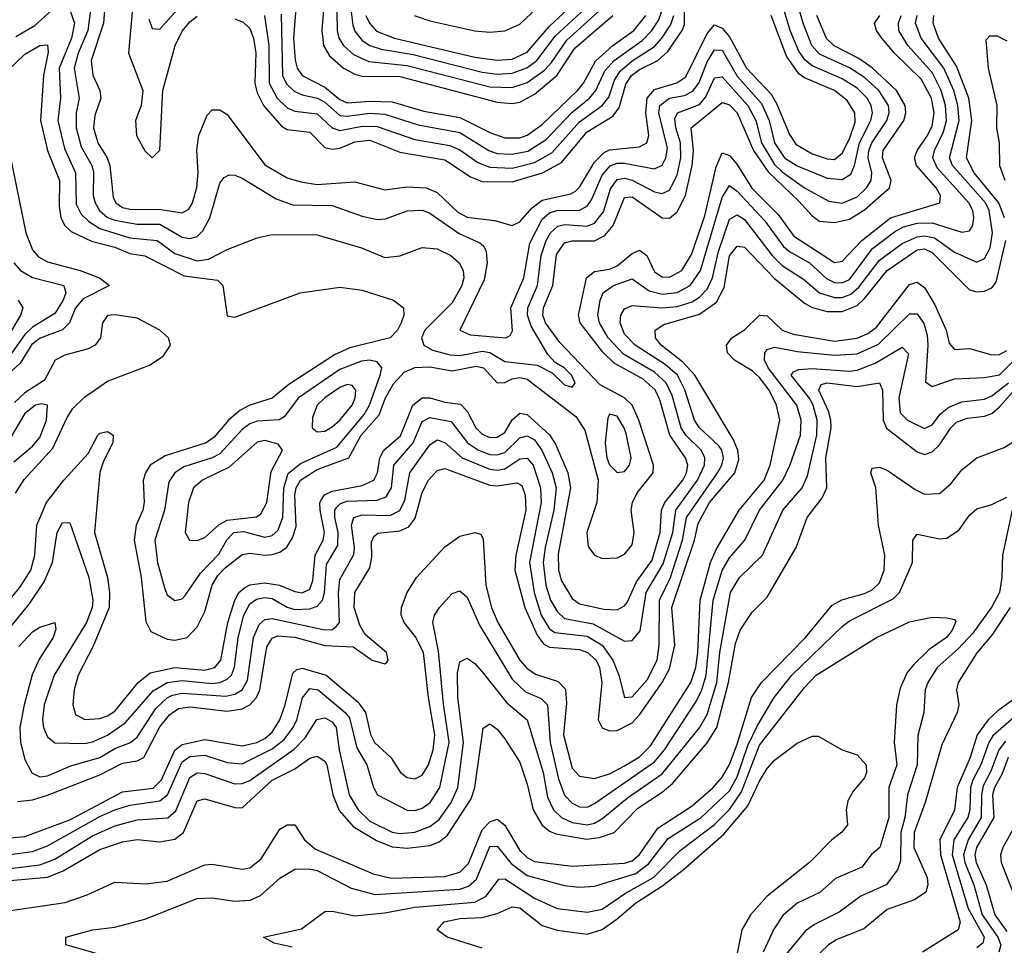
# Model space of a CAD drawing. Header units: inches. Extents: x 501365 to 657855, y 482276 to 547543.
# Tile 711 of 957: x 597236 to 599863, y 523749 to 526219. Entities that reach past the tile are written whole.
import ezdxf

# ---------------------------------------------------------------- set-up
doc = ezdxf.new("R2010")
doc.units = ezdxf.units.IN
doc.header["$MEASUREMENT"] = 0
doc.layers.add('A5592', color=7, linetype='Continuous')

msp = doc.modelspace()

# ---------------------------------------------------------------- linework, layer by layer
at = {"layer": 'A5592', "color": 5}
for points, elevation in [([(597425.4, 526245.4), (597418.3, 526190), (597392.5, 526130), (597381.2, 526090), (597394.5, 526010), (597387.1, 525970), (597387.2, 525930), (597399.8, 525879.8), (597428.7, 525830), (597433.5, 525813.5), (597432.1, 525750), (597437.3, 525730), (597449.2, 525710), (597470, 525691.3), (597490, 525683.8), (597550, 525673.6), (597610, 525673.7), (597670, 525639), (597690, 525635), (597710, 525640.7), (597724.5, 525655.5), (597743.2, 525690), (597770, 525782.6), (597782, 525798), (597794.9, 525805.1), (597810, 525804.3), (597830, 525796.1), (597920.6, 525740.6), (597964.6, 525724.6), (598070, 525723.5), (598150, 525695), (598190, 525685.8), (598212.4, 525687.6), (598270, 525708.7), (598310, 525710.5), (598330, 525702.2), (598408.6, 525648.6), (598463.7, 525623.7), (598474.3, 525614.3), (598480.4, 525600.4), (598483.7, 525570), (598475.3, 525524.7), (598410.2, 525390), (598437.7, 525377.7), (598532.8, 525370), (598544.3, 525375.7), (598551, 525389), (598546.8, 525450), (598580.7, 525530), (598597.1, 525622.9), (598630, 525687), (598650, 525703.9), (598669.1, 525710), (598729.3, 525710.7), (598750, 525721.3), (598762, 525738), (598790, 525804), (598811, 525829), (598830, 525835.7), (598850, 525835.9), (598930, 525821.4), (598950, 525831.1), (598959.8, 525850), (598964.2, 525875.8), (598941.2, 525970), (598944.3, 525990), (598970, 526009.2), (599010, 526016.6), (599031.8, 526028.2), (599048.8, 526051.1), (599070, 526106.6), (599090, 526138.9), (599110, 526137.5), (599150, 526068), (599215.5, 525995.5), (599235.2, 525950), (599249.9, 525890), (599276.9, 525850), (599310, 525828.8), (599390, 525795.9), (599430, 525792.1), (599453.1, 525806.9), (599462.9, 525830), (599476.8, 525890), (599506.9, 525950), (599511, 525970), (599508, 525990), (599496.7, 526010), (599470, 526035.9), (599430, 526061.5), (599350, 526096.1), (599331.2, 526111.2), (599314.6, 526134.6), (599291.7, 526190), (599250, 526330.8)], 2660), ([(597581.1, 526221.1), (597590, 526195.6), (597610, 526193.5), (597710, 526305.8)], 2740), ([(598111.9, 526311.9), (598124.6, 526204.6), (598130, 526188.3), (598150, 526163.6), (598170.4, 526150.4), (598200.4, 526140.4), (598286.1, 526126.1), (598470, 526079.4), (598510, 526074), (598550, 526076.6), (598589.2, 526090.8), (598615.7, 526110), (598665.1, 526174.9), (598745.8, 526250)], 2860), ([(598288.1, 526230), (598330, 526215.8), (598450, 526189.5), (598490, 526185.9), (598530, 526189), (598570, 526207.1), (598663.6, 526296.4)], 2920), ([(597370, 526245.2), (597382.4, 526210), (597374.3, 526170), (597341.7, 526090), (597344.8, 526010), (597337.5, 525950), (597355.6, 525875.6), (597385.3, 525810), (597387, 525727), (597399.9, 525699.9), (597420.2, 525680.2), (597450, 525661.9), (597530, 525637.2), (597602.5, 525630), (597650, 525594.7), (597710, 525575.7), (597739.8, 525580.2), (597790, 525606), (597870, 525636.8), (597910, 525645.6), (598030, 525645.1), (598147.6, 525610), (598210, 525584.1), (598250, 525588.4), (598310, 525610.6), (598350, 525607.4), (598386.7, 525590), (598408.2, 525570), (598418.9, 525550), (598420.8, 525530), (598415.4, 525510), (598390, 525463.1), (598317.3, 525390), (598308.2, 525370), (598314.1, 525350), (598337.4, 525337.4), (598384.5, 525324.5), (598410, 525323.2), (598470, 525334.6), (598490.5, 525330.5), (598530, 525306.7), (598616.7, 525296.7), (598656.3, 525276.3), (598690, 525244.6), (598710, 525237.8), (598717.8, 525250), (598708.3, 525270), (598688.8, 525290), (598664.5, 525304.5), (598645.4, 525325.4), (598601.1, 525401.1), (598590.6, 525430), (598591.4, 525450), (598617.2, 525510), (598627.5, 525590), (598641.1, 525630), (598652.6, 525650), (598672.1, 525667.9), (598690, 525672.2), (598750, 525667.9), (598770, 525676.2), (598793.8, 525706.3), (598812, 525768), (598830, 525792.1), (598850, 525795.8), (598870, 525790.8), (598930, 525759.8), (598950, 525755.1), (598970, 525764.2), (598990, 525803.9), (598999.8, 525850), (598998.7, 525890), (598986.8, 525930), (598984.2, 525955.7), (598991, 525970), (599050, 525993), (599067, 526013), (599090, 526063.4), (599110, 526066.8), (599178.3, 525990), (599199.9, 525950), (599215.4, 525890), (599250, 525832.7), (599270, 525813.2), (599330, 525770.1), (599395, 525734.9), (599430, 525729.5), (599470, 525745.9), (599495.3, 525770), (599507.8, 525790), (599509.7, 525810), (599500.1, 525850), (599501.9, 525870), (599509.3, 525890), (599549.1, 525950), (599555.5, 525970), (599553.8, 525990), (599527.8, 526030), (599490, 526064.4), (599450, 526090.7), (599370, 526126.8), (599349.7, 526149.7), (599326.8, 526206.8), (599303.4, 526290)], 2640), ([(597465.8, 526290), (597460, 526210), (597427.1, 526110), (597430.9, 526070.9), (597450.1, 526030), (597452.5, 526010), (597436.4, 525963.6), (597432.9, 525930), (597444.2, 525890), (597469.1, 525850), (597476.2, 525830), (597485.6, 525745.6), (597492.3, 525730), (597510, 525717.8), (597530, 525713.7), (597612.3, 525712.3), (597670, 525703.6), (597687.1, 525712.9), (597697.5, 525730), (597709.1, 525770.9), (597711.9, 525810), (597708.4, 525871.6), (597714.5, 525910), (597736.1, 525963.9), (597750, 525978), (597770, 525978.6), (597790, 525966), (597890, 525831.8), (597950, 525797.1), (597985.9, 525785.9), (598030, 525779.5), (598130, 525786.7), (598210, 525765.2), (598270, 525772.8), (598320.2, 525770), (598350, 525757.7), (598405.4, 525705.4), (598430, 525691.7), (598503.1, 525683.1), (598550, 525670.1), (598570, 525679.6), (598603.3, 525716.7), (598630, 525736.9), (598706.1, 525753.9), (598718.7, 525761.3), (598730, 525771.6), (598770, 525838.7), (598795.4, 525864.6), (598810, 525871.8), (598890, 525879.6), (598909.3, 525890), (598915, 525910), (598906.2, 525970), (598910.2, 526010), (598930, 526032.7), (598989.2, 526050.8), (599013.2, 526066.8), (599070, 526181.8), (599090, 526205.1), (599110, 526196.4), (599130, 526173.4), (599174.8, 526090), (599240.5, 526020.5), (599255.5, 525995.5), (599290, 525912.2), (599306.8, 525886.9), (599350, 525861.2), (599390, 525847.3), (599410, 525845.9), (599430, 525862.5), (599450, 525900.9), (599465.2, 525945.2), (599463.9, 525970), (599443.7, 526003.7), (599410.3, 526030), (599330, 526063.7), (599314.3, 526074.3), (599281.8, 526121.8), (599241.1, 526230)], 2680), ([(597810, 526221), (597832.1, 526212.1), (597850, 526195.7), (597859.8, 526170), (597866.2, 526130), (597863.3, 526050), (597870, 526023.6), (597886.2, 525990), (597934.6, 525934.6), (597950, 525926), (598010, 525918.9), (598050, 525878.3), (598070, 525873.2), (598090, 525876.3), (598130, 525892.8), (598170, 525897.9), (598250, 525865.1), (598370, 525845.2), (598439.2, 525799.2), (598470, 525787.2), (598550, 525786.4), (598630.8, 525810), (598681.7, 525838.3), (598750, 525920), (598818.5, 525961.5), (598835.8, 525984.2), (598853, 526046.9), (598868.3, 526070), (598890, 526085.8), (598938.5, 526110), (598965.5, 526134.5), (599003.8, 526190), (599010, 526206), (599009.8, 526270.2)], 2720), ([(598048.2, 526270), (598042.1, 526190), (598046.3, 526150), (598062.8, 526122.8), (598100.1, 526090), (598130, 526073.3), (598148.6, 526068.6), (598250, 526067.5), (598510, 525998.9), (598550, 525995.5), (598570, 525998.5), (598610, 526020.2), (598669.2, 526070), (598716.9, 526143.1), (598818.7, 526230)], 2820), ([(598081.1, 526290), (598083.5, 526190), (598087.7, 526170), (598100.2, 526150), (598126.4, 526126.4), (598167.5, 526107.5), (598270, 526096.6), (598490, 526040), (598550, 526037.8), (598590, 526051.3), (598635.9, 526084.1), (598655.3, 526104.7), (598695.4, 526164.6), (598790.3, 526249.7)], 2840), ([(598159.9, 526230), (598169.3, 526209.3), (598188.4, 526188.4), (598235.8, 526170), (598450, 526118.7), (598510, 526110.6), (598550, 526113.9), (598590, 526132.3), (598650, 526201.6), (598723, 526270)], 2880), ([(597226.1, 526173.9), (597276.4, 526203.6), (597330, 526251.8)], 2640), ([(597537.3, 526250), (597526.6, 526130), (597564.7, 526030), (597560.5, 525990), (597545.4, 525950), (597547.9, 525910), (597570, 525869.3), (597590, 525850.2), (597610, 525870.5), (597618.3, 526030), (597650.5, 526150), (597670, 526188.1), (597690, 526212.9), (597710, 526228.7)], 2720), ([(597933.9, 526233.9), (597937.6, 526070), (597947.7, 526047.7), (597968.1, 526028.1), (597990, 526018.4), (598030.5, 526010), (598050, 525998.8), (598090, 525963.5), (598110, 525961.5), (598170, 525969.2), (598210, 525966.7), (598298.8, 525938.8), (598410, 525917.6), (598487.4, 525870), (598510, 525861.9), (598550, 525859.9), (598591.5, 525868.5), (598640.7, 525899.3), (598708.9, 525971.1), (598756, 526010), (598772.9, 526030), (598797.1, 526082.9), (598821.8, 526110), (598896.4, 526163.6), (598923, 526190), (598941.6, 526218.4), (598950, 526245.2)], 2760), ([(597973.1, 526250), (597967, 526170), (597971, 526111), (597976.8, 526090), (597990, 526070), (598050, 526039.2), (598090, 526005.7), (598110, 525996.8), (598170, 526001.6), (598230, 525999.9), (598314.6, 525974.6), (598410, 525957.8), (598490, 525918), (598530, 525903.7), (598570, 525904.1), (598590, 525910.5), (598630, 525939.1), (598724.6, 526030), (598740.7, 526050), (598772, 526108), (598818.9, 526150), (598874.4, 526190), (598907, 526230)], 2780), ([(597150, 524601.3), (597236.8, 524703.2), (597266, 524750), (597276.5, 524790), (597281.8, 524870), (597307.3, 524930), (597354.2, 524990), (597419, 525061), (597444.4, 525110), (597450, 525115.6), (597470, 525120.1), (597485.4, 525110), (597484.8, 525090), (597459.5, 525040.5), (597449.7, 525010.3), (597435.8, 524850), (597470, 524730), (597475.8, 524690), (597475, 524650), (597432.6, 524547.4), (597392.4, 524470), (597381.4, 524430), (597378.2, 524390), (597384.9, 524364.9), (597410, 524351.7), (597450, 524353.9), (597470, 524361.4), (597490, 524373.8), (597551.9, 524450), (597584.1, 524475.9), (597650, 524490.2), (597730, 524482.5), (597756.8, 524490), (597772.5, 524510), (597791.4, 524610), (597809.8, 524670.2), (597821.1, 524690), (597836.4, 524703.6), (597850, 524710.4), (597890, 524716.1), (597929.7, 524709.7), (597970, 524692.7), (597990, 524689.1), (598010, 524699.5), (598017.8, 524722.2), (598024.5, 524790), (598045.6, 524830), (598049.2, 524850), (598038, 524910), (598037.3, 524930), (598041.4, 524938.6), (598049.3, 524950.7), (598070, 524960.8), (598150, 524975.9), (598180.5, 524990), (598190.7, 525009.3), (598197.1, 525050), (598207.5, 525070), (598251.7, 525108.3), (598285.2, 525190), (598310, 525209.8), (598330, 525209.6), (598370, 525197.9), (598412.5, 525192.5), (598430, 525174), (598453.4, 525130), (598470, 525113.2), (598490, 525104), (598510, 525104.5), (598530, 525117), (598550, 525150.8), (598570, 525168.5), (598590, 525165.6), (598650, 525110.6), (598665.8, 525085.8), (598698.7, 525010), (598705.8, 524970), (598672.7, 524792.7), (598673.8, 524750), (598681.3, 524721.3), (598710, 524674.5), (598730, 524659.9), (598794.4, 524645.6), (598830, 524644.4), (598850, 524655), (598856.4, 524663.6), (598881.5, 524718.5), (598923.2, 524776.9), (598945.1, 524850), (598948.2, 524910), (598957, 524930), (599005.7, 524990), (599015.4, 525010), (599018.3, 525030), (599012.1, 525050), (598970.6, 525110), (598944.2, 525204.2), (598931.4, 525231.4), (598899.7, 525259.7), (598822, 525302), (598792, 525332), (598731, 525410), (598727.3, 525430), (598748.7, 525530), (598770, 525546.6), (598810, 525553.1), (598830, 525562.1), (598870, 525594.8), (598890, 525604.2), (598909.3, 525589.3), (598930, 525545.8), (598950, 525532.6), (598970, 525531.6), (599002.3, 525550), (599028, 525592), (599064.3, 525695.7), (599094.1, 525825.9), (599110, 525863.3), (599130, 525856.6), (599150, 525832.8), (599189.1, 525769.1), (599259.6, 525699.5), (599301.5, 525641.5), (599410, 525571.3), (599430, 525574.5), (599482.5, 525630), (599559.6, 525690), (599690.5, 525730), (599692.6, 525750), (599681.2, 525770), (599628.9, 525830), (599623.3, 525850), (599630.4, 525870), (599658, 525910), (599670, 525936.1), (599675.5, 525970), (599668.4, 526010), (599640.7, 526060.7), (599569.7, 526130), (599535.9, 526170), (599521.8, 526190), (599517, 526210), (599531, 526230)], 2580), ([(597179.3, 526060.7), (597250, 526127.4), (597290, 526150.4), (597310, 526152.3), (597312.3, 526132.3), (597299.3, 526070), (597292.1, 525950), (597310.5, 525870), (597342.4, 525790), (597341.6, 525721.6), (597346.1, 525690), (597356.3, 525670), (597373.6, 525653.6), (597427.9, 525627.9), (597490, 525612.2), (597530, 525595.2), (597570, 525588.7), (597675.1, 525535.1), (597763.8, 525523.8), (597778, 525510), (597790, 525428.9), (597810, 525424.9), (597984, 525490), (598090, 525504.7), (598150, 525497.1), (598233.4, 525470), (598260.3, 525450), (598261.2, 525430), (598254.2, 525410), (598243.7, 525390), (598224.2, 525370), (598116.7, 525343.3), (598075.9, 525324.1), (597954.2, 525245.8), (597910, 525209.3), (597850, 525190), (597823.6, 525176.4), (597793.1, 525150), (597754.9, 525105.1), (597734, 525090), (597624.6, 525055.4), (597584.5, 525030), (597571.5, 525010), (597565.5, 524990), (597568.6, 524930), (597564.5, 524910), (597546.7, 524870), (597541.4, 524830), (597560.3, 524730), (597572.7, 524612.7), (597585.8, 524585.8), (597630, 524565.3), (597650, 524563), (597682.7, 524570), (597710, 524598.2), (597730, 524639.8), (597749.5, 524710), (597764.7, 524735.3), (597784.2, 524755.8), (597830, 524791.5), (597850, 524795.6), (597890, 524790), (597910, 524791.8), (597930, 524798.1), (597949, 524811), (597963.7, 524836.3), (597973.4, 524866.6), (597970.4, 524950), (597973.8, 524970), (597985, 524990), (598030, 525018.2), (598114.4, 525050), (598147, 525110), (598195.5, 525164.5), (598212.1, 525210), (598233.2, 525246.8), (598261.7, 525278.3), (598290, 525290.6), (598330, 525292.3), (598390, 525281.7), (598454.1, 525294.1), (598473.4, 525290), (598510, 525249.7), (598530, 525250.3), (598550, 525260.8), (598570, 525263.6), (598590, 525259.5), (598719.6, 525159.6), (598743.7, 525123.6), (598779.6, 524990), (598775.5, 524930), (598749.2, 524850), (598752.8, 524812.8), (598769.9, 524789.9), (598790, 524780.9), (598830, 524782.6), (598850, 524792.1), (598870, 524817.6), (598875.1, 524850), (598867.8, 524910), (598871.1, 524930), (598883.6, 524956.4), (598925.9, 525010), (598926.7, 525030), (598887.7, 525150), (598870.1, 525190.1), (598849.6, 525210), (598784.8, 525244.8), (598677.4, 525357.3), (598638.9, 525410), (598631.7, 525430), (598633.2, 525450), (598658.3, 525510), (598668, 525592), (598690, 525623.7), (598710, 525628.4), (598770, 525628.8), (598797, 525643), (598819.4, 525670), (598850, 525744.1), (598870, 525745.9), (598950, 525690.1), (598970, 525689.7), (598990, 525706.1), (599012.4, 525750), (599030.2, 525830.2), (599033.9, 525870), (599027.9, 525930), (599110, 525998.2), (599130, 525992.2), (599150.4, 525970), (599193.7, 525870), (599232.6, 525812.6), (599314.8, 525734.8), (599350, 525695.1), (599370, 525681.7), (599410, 525678), (599450, 525686.9), (599490, 525711.6), (599556.7, 525770), (599561.5, 525790), (599538, 525850), (599540, 525870), (599594.7, 525950), (599600, 525970), (599598.2, 525990), (599575, 526030), (599510, 526090.6), (599475.2, 526115.2), (599409.4, 526149.4), (599388.8, 526168.8), (599363.1, 526230)], 2620), ([(597198, 524582), (597261.1, 524658.9), (597301.7, 524718.3), (597323.4, 524770), (597336, 524850), (597350, 524877.4), (597370, 524875.8), (597420.7, 524730), (597431.1, 524670), (597429.2, 524650), (597414.6, 524610), (597328.2, 524470), (597301.7, 524390), (597297, 524350), (597299.9, 524330), (597310, 524304.8), (597330, 524288.8), (597410, 524287.5), (597430, 524291.6), (597470.4, 524309.6), (597517.9, 524342.1), (597592.3, 524427.7), (597630, 524450), (597670, 524455.3), (597750, 524447.2), (597770.4, 524449.6), (597790, 524458.8), (597800.9, 524470), (597809.1, 524490.9), (597819.4, 524570), (597834.2, 524630), (597850, 524659.9), (597867.5, 524672.6), (597890, 524676.6), (597910, 524673.8), (597950, 524651.3), (597970, 524645.2), (598010, 524646.5), (598030, 524653.8), (598043.9, 524670), (598049.6, 524690), (598054.7, 524765.3), (598084.6, 524815.4), (598085.4, 524850), (598077.1, 524890), (598077.1, 524910), (598081.8, 524918.1), (598091.8, 524928.2), (598110, 524933.9), (598190, 524936.6), (598214.1, 524945.9), (598228.2, 524970), (598234.6, 525030), (598285.9, 525090), (598310, 525146.5), (598330, 525157.7), (598386.8, 525146.8), (598430.4, 525090), (598460.1, 525070), (598490, 525058.9), (598510, 525057.8), (598530, 525064), (598570, 525102.9), (598590, 525108.2), (598610, 525097.7), (598628.8, 525070), (598656.6, 525010), (598667.2, 524970), (598661.4, 524910), (598637.7, 524810), (598633.1, 524770), (598640.1, 524710), (598652.3, 524670), (598670, 524639.7), (598690, 524621.1), (598766.2, 524606.2), (598850, 524560.3), (598870, 524562.1), (598891.7, 524588.3), (598907.2, 524690), (598952.9, 524767.1), (598978.2, 524850), (598986.3, 524910), (599044, 524990), (599063, 525030), (599064.3, 525050), (599054.6, 525070), (599013.4, 525110), (599001.1, 525130), (598976.4, 525216.4), (598960.9, 525250), (598930, 525278.6), (598846.6, 525326.6), (598806.2, 525370), (598783.4, 525410), (598778.7, 525430), (598784.6, 525470), (598793, 525490), (598820.2, 525510), (598870, 525527.1), (598915.4, 525495.4), (598950, 525486.3), (598990, 525491.1), (599024.7, 525510), (599052.5, 525550), (599110, 525744.2), (599130, 525776.4), (599150, 525761.7), (599223.4, 525683.4), (599273.8, 525613.8), (599290, 525599.9), (599343, 525570), (599388.6, 525528.6), (599410, 525517.5), (599430, 525516.6), (599450, 525525.9), (599511.7, 525608.3), (599570, 525652.7), (599594.2, 525665.8), (599630, 525675.7), (599670, 525676.7), (599750, 525652), (599770, 525655.6), (599778.7, 525670), (599781.9, 525690), (599778.6, 525710), (599768.1, 525730), (599683.8, 525823.8), (599671.8, 525850), (599676.3, 525870), (599700.6, 525919.4), (599708.6, 525950), (599706.4, 525990), (599694.3, 526030), (599670, 526078.3), (599605.6, 526150), (599581.5, 526190), (599580.2, 526210), (599587.8, 526230)], 2560), ([(597234.2, 524545.8), (597270, 524585.2), (597290, 524598.1), (597330, 524610.4), (597332.2, 524592.2), (597325.6, 524570), (597287.9, 524512.1), (597269.8, 524470.2), (597247.8, 524390), (597236.9, 524330), (597238.3, 524290), (597250, 524244.5), (597268.9, 524208.9), (597290, 524198), (597310, 524200.6), (597372.5, 524227.4), (597450, 524249.8), (597490, 524274.3), (597531.6, 524290), (597550, 524304), (597599.6, 524380.4), (597630, 524408.9), (597644.1, 524415.9), (597670, 524421.2), (597786.5, 524413.5), (597810, 524419), (597829.9, 524430), (597843.6, 524456.4), (597860.3, 524570), (597875.1, 524604.9), (597890, 524618.5), (597910, 524620.7), (598050, 524590.4), (598070, 524591.3), (598080.5, 524599.5), (598089.6, 524610.4), (598086.3, 524690), (598090, 524724.5), (598128, 524792), (598129.5, 524810.5), (598121.1, 524870), (598127.4, 524890), (598150, 524897.1), (598224.1, 524895.9), (598250, 524908.8), (598263.7, 524936.3), (598277.4, 525010), (598330, 525084.3), (598350, 525097.6), (598370, 525090.4), (598416.7, 525050), (598490, 525019.3), (598510, 525016.6), (598530, 525020.2), (598570, 525047.4), (598590, 525048.9), (598605.9, 525030), (598625.3, 524970), (598626.9, 524930), (598596, 524770), (598608.4, 524690), (598627.3, 524630), (598650, 524593.1), (598663.9, 524583.9), (598750, 524573.6), (598790, 524549.5), (598818.9, 524510), (598834.6, 524470), (598850, 524410.2), (598870, 524412.2), (598910, 524456.7), (598936.5, 524510), (598942, 524550), (598942.6, 524670), (598972.2, 524730), (599004.8, 524830), (599014.7, 524890), (599098.1, 525010), (599109.7, 525030), (599113.9, 525050), (599109.4, 525070), (599101.4, 525081.4), (599049.4, 525129.4), (599036.4, 525150), (599010.9, 525230.9), (598990.9, 525270), (598958.5, 525298.5), (598877.9, 525350), (598850, 525379.9), (598837.9, 525410), (598839.7, 525430), (598850, 525447.3), (598870, 525455.8), (598949.6, 525449.6), (598990, 525453.7), (599030, 525466), (599050, 525478.8), (599070, 525499.9), (599084.4, 525530), (599100.1, 525599.9), (599130, 525686.6), (599150, 525698.5), (599170, 525685.4), (599243.5, 525590), (599270, 525563), (599326.8, 525526.8), (599369.7, 525489.7), (599410, 525477.3), (599430, 525477.8), (599453.5, 525486.5), (599475, 525505), (599530, 525577.6), (599590, 525621.4), (599630, 525639.8), (599650, 525642.4), (599676.5, 525636.5), (599730, 525598.2), (599790, 525571.6), (599810, 525581.6), (599824.8, 525610), (599831.6, 525650), (599822.2, 525710), (599812.7, 525730), (599724.4, 525830), (599716.6, 525850), (599742.6, 525950), (599739.1, 525990), (599727.9, 526030), (599702, 526090), (599640.9, 526170), (599625.8, 526210), (599630.2, 526230)], 2540), ([(597889.1, 526230), (597900.6, 526150), (597901.6, 526050), (597922.9, 526010), (597950, 525983.8), (597970, 525974.7), (598030, 525967.6), (598070, 525930.3), (598090, 525923.5), (598150, 525934.6), (598190, 525933.7), (598290, 525899.3), (598383.5, 525883.5), (598410, 525871.3), (598458.2, 525838.2), (598490, 525825.1), (598550, 525822.9), (598610, 525837.5), (598656.2, 525863.8), (598730, 525946), (598790.1, 525989.9), (598807.6, 526012.4), (598822.8, 526057.2), (598838.3, 526081.7), (598870, 526109.5), (598930, 526147.2), (598949.3, 526170), (598973.7, 526206.3), (598981.5, 526230)], 2740), ([(599863.2, 525690), (599848.6, 525730), (599782.1, 525810), (599762.2, 525850), (599776.4, 525950), (599767.9, 526010), (599735, 526095), (599687.4, 526170), (599673.4, 526210), (599675.3, 526230)], 2520), ([(599865, 525790), (599851.1, 525828.9), (599849.7, 525890), (599843.4, 525930), (599843.9, 525990), (599820.7, 526090), (599814.3, 526165.7), (599823.9, 526176.1), (599844.2, 526175.8), (599870, 526163)], 2480), ([(597207.7, 525867.7), (597252.5, 525650), (597270, 525604.7), (597286.2, 525586.2), (597310, 525572.9), (597397.9, 525550), (597449.4, 525530), (597475.5, 525510), (597405.9, 525474.1), (597385.2, 525450), (597369.2, 525410), (597350, 525391), (597290.8, 525369.2), (597268.2, 525351.8), (597237.8, 525302.2), (597185.4, 525254.6)], 2580), ([(597230, 524132.6), (597270, 524137.2), (597310, 524149.2), (597450, 524203.6), (597510, 524234.3), (597550, 524241.3), (597567.7, 524250), (597610, 524331.7), (597636.1, 524363.9), (597659.8, 524380.2), (597690, 524385.3), (597790, 524373.9), (597830, 524380), (597849.8, 524390.2), (597867.8, 524410), (597876.8, 524430), (597895.1, 524544.9), (597910, 524568.2), (597925.2, 524574.8), (597970, 524570.8), (598050, 524549.1), (598125.4, 524545.4), (598176.9, 524510), (598210, 524500.2), (598215.8, 524504.2), (598219, 524510), (598214.8, 524530), (598158.1, 524578.1), (598143.2, 524603.2), (598128.2, 524650), (598130.2, 524690), (598170, 524756), (598175.2, 524784.8), (598174.4, 524825.6), (598180.5, 524839.5), (598191.5, 524848.5), (598250, 524854.9), (598274.6, 524865.4), (598291.3, 524888.7), (598310, 524956.8), (598327.2, 524990), (598350, 525016), (598370, 525020.8), (598490, 524976.9), (598510, 524974.5), (598562.6, 524982.6), (598575.5, 524975.5), (598584.8, 524950), (598586.1, 524910), (598560, 524790), (598556.8, 524750), (598583.4, 524650), (598616.5, 524576.5), (598633.5, 524553.5), (598650, 524544.2), (598730, 524538.4), (598751.2, 524530), (598773.8, 524510), (598783.3, 524490), (598789.6, 524450), (598779.4, 524350), (598790, 524329.2), (598810, 524320.8), (598830, 524321.9), (598870, 524342.7), (598890, 524363.7), (598950, 524450), (598970, 524486.6), (598983.9, 524550), (598976, 524650), (599036.3, 524830), (599045.8, 524874.2), (599076.1, 524930), (599143.9, 525010), (599154.9, 525045.1), (599151.8, 525070), (599139.5, 525099.5), (599037.5, 525270), (599004.9, 525304.9), (598947.5, 525350), (598932.3, 525370), (598931.9, 525390), (598954.2, 525405.8), (599050, 525432.7), (599094.8, 525465.2), (599115.9, 525504.1), (599130, 525588.8), (599150, 525614.4), (599170, 525612.3), (599249.3, 525529.3), (599330, 525462.5), (599350.6, 525450.6), (599390, 525440.6), (599430, 525440.4), (599470, 525455.9), (599490, 525474.5), (599550, 525549.6), (599630, 525604.8), (599650, 525607.7), (599670, 525597.6), (599770, 525498.4), (599790, 525492.7), (599810, 525494.4), (599830, 525503.6), (599841.3, 525518.7), (599866.7, 525630)], 2520), ([(597220.9, 525570), (597238.7, 525550), (597270, 525530.7), (597354, 525510), (597358.9, 525490), (597352.3, 525470), (597330, 525434.7), (597270, 525398.2), (597250, 525379.1), (597213.1, 525326.9)], 2560), ([(597210, 524035.6), (597250, 524038.8), (597370, 524083.6), (597510, 524158), (597592.1, 524167.9), (597614.9, 524190), (597650, 524269.2), (597670, 524284.8), (597730, 524298.3), (597830, 524280.9), (597868.5, 524290), (597890, 524300.5), (597910, 524317.6), (597930.4, 524350), (597944.8, 524390), (597964.8, 524475.2), (597975.1, 524484.9), (597990, 524488.3), (598053.8, 524470), (598138.6, 524398.6), (598158.3, 524370), (598171.6, 524311.6), (598182.9, 524290), (598226.1, 524250), (598251.8, 524210), (598270, 524196.5), (598290, 524192.9), (598310, 524202.5), (598326.5, 524230), (598338.9, 524270), (598343.5, 524310), (598326.6, 524410), (598313.1, 524530), (598292.2, 524572.2), (598261.7, 524610), (598253.5, 524630), (598254.9, 524650), (598270, 524690.2), (598294.6, 524730), (598370, 524812.4), (598410, 524840.7), (598450, 524850.7), (598466.1, 524846.1), (598473, 524833), (598480.1, 524710), (598494.7, 524650), (598511.3, 524610), (598570, 524510), (598588.7, 524488.7), (598612.1, 524472.1), (598672.9, 524452.9), (598692.3, 524432.3), (598695.2, 524395.2), (598686.5, 524310), (598710, 524221.5), (598730, 524200.3), (598770, 524194.2), (598810, 524206.2), (598850, 524227.2), (598890, 524252), (598919.4, 524280.6), (599026.8, 524450), (599039.9, 524490), (599045.7, 524530), (599051.8, 524670), (599079.4, 524770), (599094.6, 524805.4), (599155.7, 524910), (599221.9, 524990), (599238.7, 525030), (599263.8, 525150), (599255.2, 525190), (599235.4, 525230), (599210, 525264.4), (599190, 525281.7), (599143, 525310), (599124.6, 525330), (599122.2, 525350), (599136.1, 525370), (599170, 525391.3), (599210, 525430.7), (599230, 525428.3), (599270, 525390.6), (599299.4, 525379.4), (599410, 525361.1), (599470, 525368.8), (599498.6, 525381.4), (599521.6, 525398.4), (599610, 525512.7), (599630, 525518.5), (599650, 525504.4), (599677.7, 525457.7), (599707.7, 525390), (599715.9, 525355.9), (599730, 525338.8), (599770, 525341.5), (599830, 525324.8), (599850, 525325.1), (599870, 525335.9)], 2480), ([(597231.9, 525470), (597244.5, 525450), (597238.6, 525430), (597190, 525348.5)], 2540), ([(597210, 523991.3), (597270, 523999.4), (597310, 524013.7), (597450, 524092.5), (597490.1, 524110.1), (597530, 524122.7), (597610, 524134.2), (597630.4, 524150), (597670, 524238.3), (597690, 524252.8), (597730, 524256.3), (597790, 524236.4), (597830, 524232.8), (597910, 524273.1), (597941.7, 524298.3), (597965.7, 524330), (597975.2, 524350), (597990.7, 524409.3), (598010, 524433.8), (598032.4, 524430), (598104.4, 524370), (598115.8, 524355.8), (598135.2, 524275.2), (598162.2, 524230), (598179.6, 524170), (598190.5, 524150.5), (598270, 524108.9), (598290, 524108), (598310, 524114.5), (598330.9, 524130), (598357.2, 524170), (598381.8, 524290), (598366.7, 524393.3), (598353.5, 524533.5), (598338.5, 524610), (598343, 524630), (598356, 524650), (598390, 524687.3), (598410, 524694.3), (598430, 524677.6), (598462.6, 524602.6), (598550, 524459.3), (598585.3, 524425.3), (598627.2, 524407.2), (598644.6, 524390), (598651.2, 524290), (598673.3, 524193.3), (598689.4, 524149.4), (598710, 524127.9), (598730, 524117.9), (598750, 524117.4), (598770, 524127.4), (598930, 524238), (598956.7, 524270), (599040.6, 524399.4), (599056.1, 524430), (599067.9, 524470), (599085.8, 524670), (599110, 524748.5), (599130, 524782.8), (599170.9, 524830), (599209.4, 524910), (599272.1, 524990), (599291, 525029), (599318.8, 525110), (599321.1, 525150), (599309.4, 525190), (599232.5, 525290), (599223.2, 525310), (599224.2, 525330), (599230, 525338.4), (599250, 525345), (599310, 525333.1), (599410, 525323.5), (599470, 525327.5), (599527.4, 525352.6), (599610, 525433.9), (599630, 525434.1), (599648, 525408), (599656.9, 525376.9), (599658.9, 525350), (599652.3, 525252.3), (599670, 525239.8), (599730, 525260.8), (599810, 525263.6), (599850, 525271.5), (599890, 525311)], 2460), ([(597224.8, 524955.2), (597248.1, 524991.9), (597324.5, 525075.5), (597362.5, 525157.5), (597378.3, 525181.7), (597408.8, 525211.2), (597470, 525254), (597582.9, 525297.1), (597618.9, 525321.1), (597638.8, 525350), (597633, 525370), (597609.6, 525390), (597550, 525422.1), (597490, 525431.5), (597470, 525429.4), (597457.3, 525410), (597451.5, 525370), (597437.3, 525350), (597419.2, 525340.8), (597356.3, 525323.7), (597330.8, 525310), (597302.7, 525257.3), (597250, 525223.4), (597222.6, 525197.4)], 2620), ([(597210, 523953.8), (597290, 523963.4), (597330, 523978.8), (597430, 524040.5), (597490, 524067.4), (597550, 524083.5), (597631.1, 524088.9), (597652.3, 524107.7), (597690, 524196.9), (597710, 524209.1), (597730, 524207.4), (597810, 524179.5), (597830, 524180.1), (597850, 524188.5), (597968.2, 524271.8), (597998, 524302), (598028.7, 524351.3), (598050, 524355.3), (598070, 524344.8), (598080.3, 524330), (598088.8, 524270), (598115.4, 524150), (598138.7, 524110), (598170, 524080), (598230, 524050.3), (598250, 524046.6), (598290, 524050.3), (598330, 524065.5), (598355.3, 524084.7), (598387, 524130), (598405, 524170), (598420.3, 524290), (598405.1, 524410), (598404.3, 524475.7), (598410, 524505.3), (598430, 524515), (598450, 524501.1), (598470, 524478.7), (598535.4, 524395.4), (598590.4, 524350), (598632.6, 524210), (598643.9, 524143.9), (598660.1, 524110), (598681.5, 524090), (598710, 524076.3), (598750, 524069.8), (598770, 524075), (598791.9, 524088.1), (598857.5, 524142.5), (598950, 524206), (599050, 524328.7), (599070, 524365), (599095.6, 524450), (599103.9, 524530), (599132.6, 524690), (599156.3, 524730), (599217.5, 524790), (599272.3, 524910), (599324, 524970), (599338.1, 525001.9), (599362.4, 525110), (599363.4, 525150), (599353, 525190), (599342.3, 525210), (599294, 525270), (599300.9, 525279.1), (599314.7, 525285.3), (599350, 525288.1), (599450, 525281.3), (599470, 525283.6), (599518, 525302), (599590, 525345.3), (599607.5, 525327.5), (599581.3, 525210), (599585.1, 525170), (599604.5, 525150), (599650, 525128.3), (599670, 525137.7), (599692.7, 525167.3), (599715.2, 525184.8), (599750, 525198.8), (599810, 525206.3), (599830, 525215.1), (599873.8, 525250)], 2440), ([(597170, 523918.3), (597310, 523930.8), (597352.5, 523947.5), (597450, 524004.1), (597510, 524024.7), (597550, 524031.4), (597610, 524024.7), (597650, 524031.8), (597673.1, 524050), (597710, 524134.6), (597730, 524139.9), (597810, 524116.4), (597830, 524115.8), (597910, 524189.6), (597970, 524219.7), (598010, 524248.2), (598030, 524253), (598050, 524239.9), (598055.2, 524230), (598071.3, 524150), (598088.7, 524108.7), (598125.4, 524065.4), (598187.9, 524027.9), (598230, 524011.7), (598270, 524008.3), (598330, 524014.8), (598355.6, 524024.4), (598377.8, 524042.2), (598440.3, 524139.7), (598450.4, 524170), (598472.2, 524327.8), (598490, 524339.4), (598510, 524325.4), (598530, 524300.1), (598570, 524237.1), (598590, 524179.1), (598605.9, 524110), (598630, 524069.4), (598650, 524053.2), (598666.5, 524046.5), (598748.3, 524031.7), (598783.4, 524036.6), (598822.5, 524050), (598885.2, 524114.8), (598950, 524157.6), (598978.3, 524181.7), (599070, 524289.4), (599096, 524330), (599126.9, 524450), (599145.8, 524554.2), (599158.5, 524590), (599190, 524637.6), (599230, 524677.5), (599307.5, 524810), (599336.7, 524890), (599376.9, 524943.1), (599389.6, 524970), (599387.2, 525050), (599400.8, 525130), (599400.2, 525150), (599394.2, 525174.2), (599368, 525230), (599374.7, 525245.3), (599390.5, 525249.5), (599470, 525239.9), (599530.1, 525250.1), (599537.7, 525230), (599539.5, 525150), (599548.5, 525128.5), (599630, 525065.6), (599650, 525058.9), (599670, 525065.4), (599690, 525083.9), (599719.8, 525130), (599735.3, 525144.7), (599764.2, 525155.8), (599810, 525160.8), (599830, 525168.2), (599850, 525185.6), (599899.1, 525240.9)], 2420), ([(597220.9, 525039.1), (597270, 525080.7), (597290, 525103.6), (597307.9, 525150), (597310.3, 525190.3), (597294.2, 525194.2), (597278.2, 525190), (597250, 525168.3), (597210, 525100.6)], 2640), ([(597078.4, 523821.6), (597357.1, 523862.9), (597416.6, 523883.4), (597490, 523917.3), (597573.1, 523913.1), (597630, 523920.2), (597730, 523963.8), (597750, 523965.4), (597830, 523951.6), (597850, 523955), (597880.4, 523979.6), (597930, 524058.8), (597950.1, 524070.1), (597970.1, 524070.1), (597995.9, 524030), (598025.5, 524005.5), (598179.2, 523939.2), (598227.6, 523927.6), (598370, 523932.4), (598410, 523943.5), (598433.4, 523966.6), (598470, 524056.8), (598490, 524078.3), (598510, 524085.5), (598530, 524068.8), (598570, 524001.5), (598590, 523982.7), (598610, 523972.6), (598710, 523959.6), (598850, 523968.1), (598870, 523974.4), (598890, 523991), (598938.5, 524061.5), (599030, 524121.1), (599085.9, 524170), (599110, 524197.7), (599130, 524231.5), (599150, 524285.4), (599188.4, 524410), (599215.4, 524450), (599332.6, 524570), (599403.3, 524656.7), (599429.7, 524670.3), (599490, 524687.2), (599510, 524697.2), (599530, 524716), (599542.6, 524750), (599544.2, 524790), (599527.5, 524870), (599520.5, 524970), (599506.9, 525010), (599510, 525022), (599530, 525024.7), (599550, 525016.8), (599624.9, 524964.9), (599650, 524953.1), (599690, 524954.6), (599719.8, 524980.2), (599750, 525017.4), (599790, 525049.6), (599862.7, 525077.3), (599899.3, 525100.7)], 2380), ([(597450, 523723.9), (597359.6, 523750), (597359.5, 523770), (597430, 523790.3), (597490, 523796.9), (597570, 523818.3), (597710, 523873.3), (597750, 523875.5), (597810, 523866.8), (597850.7, 523869.3), (597878.8, 523881.2), (597930, 523927.8), (597970, 523951.9), (598007.1, 523952.9), (598030, 523948.6), (598120.7, 523900.7), (598184.4, 523884.4), (598410, 523898.3), (598433.3, 523906.7), (598455.2, 523924.8), (598490, 524012.2), (598510, 524013.3), (598547, 523967), (598590, 523934.8), (598690, 523908.6), (598730, 523903.7), (598770, 523906.8), (598879.7, 523940.3), (598913.9, 523966.1), (598966.3, 524033.7), (599054, 524090), (599130, 524161.2), (599150, 524198.1), (599178.5, 524281.5), (599204.5, 524335.5), (599249, 524410), (599296.4, 524470), (599430, 524599.9), (599450, 524614.5), (599566.8, 524673.2), (599583.7, 524690), (599617.8, 524770), (599619.1, 524830), (599630, 524846), (599690, 524833.8), (599710, 524835.6), (599742.7, 524857.3), (599770, 524896.2), (599790, 524913.6), (599830, 524925.2), (599870, 524944.9)], 2360), ([(599884.2, 524910), (599857.8, 524790), (599856.6, 524730), (599850, 524689.9), (599830, 524651.7), (599778.6, 524581.4), (599740, 524540), (599683.4, 524490), (599658.5, 524450), (599651.9, 524430), (599648, 524370), (599631.8, 524308.2), (599630.8, 524230), (599604.8, 524150), (599597.8, 524090), (599587.2, 524050), (599586.3, 523973.7), (599578.2, 523950), (599547.9, 523910), (599480, 523880), (599422.6, 523837.4), (599356.1, 523803.9), (599332.7, 523787.3), (599232.8, 523667.2)], 2360), ([(599878.2, 524650), (599830, 524576.5), (599790, 524528.9), (599739.6, 524450), (599735.7, 524430), (599742, 524390), (599737.2, 524370), (599696.4, 524283.6), (599651.8, 524130), (599622, 524050), (599621.9, 524010), (599656.7, 523930), (599658.7, 523910), (599653.6, 523890), (599623.5, 523870), (599550, 523844.1), (599487.8, 523792.2), (599416, 523764), (599393.6, 523750), (599351, 523709)], 2380), ([(597963.4, 523743.4), (597914.7, 523754.7), (597886.6, 523770), (597987.7, 523792.3), (598050, 523838.5), (598070, 523839.5), (598130, 523827.5), (598210, 523835.4), (598290, 523850.7), (598450, 523863.9), (598480.6, 523879.4), (598514.6, 523925.4), (598530, 523926.4), (598610, 523874.7), (598670, 523846.8), (598750, 523837.1), (598790, 523845), (598851.9, 523888.1), (598927.2, 523930), (598998.5, 524001.5), (599090, 524070.8), (599130, 524111), (599161.8, 524158.2), (599210, 524282.6), (599330, 524436.8), (599360.9, 524470), (599521.5, 524570), (599610, 524611.6), (599670, 524624.6), (599710, 524622.3), (599730, 524618.4), (599733.2, 524613.2), (599724.1, 524590), (599708.5, 524570), (599662.3, 524537.7), (599621.8, 524498.2), (599603.4, 524476.6), (599585, 524435), (599575.6, 524390), (599569.3, 524290), (599576.4, 524230), (599554.7, 524170), (599555.1, 524090), (599531.1, 524010), (599507.5, 523990), (599482.7, 523957.3), (599412.9, 523927.1), (599370.8, 523889.2), (599310, 523860.9), (599271.9, 523828.1), (599248.2, 523791.8), (599219.7, 523730)], 2340), ([(599894.2, 524410), (599845.4, 524374.6), (599820.2, 524350), (599790.3, 524310), (599771.9, 524250), (599737.2, 524170), (599730.4, 524109.6), (599690.8, 524030), (599692.5, 523990), (599745.5, 523810), (599739.6, 523790), (599644.5, 523730)], 2420), ([(599896.5, 524363.5), (599832.7, 524307.3), (599821.2, 524290), (599800.5, 524230), (599779.2, 524190), (599772.5, 524170), (599771.1, 524110), (599766, 524090), (599728.5, 524030), (599723.5, 523990), (599766.4, 523846.4), (599809.5, 523770), (599805.9, 523754.1), (599790, 523741.7)], 2440), ([(598470, 523741.1), (598376.2, 523770), (598349.9, 523790.1), (598368.7, 523811.3), (598410, 523820.3), (598470, 523823.1), (598510, 523833.4), (598550, 523851.2), (598570, 523848.4), (598630, 523801.9), (598670, 523789), (598750, 523778.3), (598790, 523791), (598830, 523818.9), (598878.6, 523861.4), (598951.7, 523908.3), (599006.2, 523950), (599114.8, 524045.2), (599179, 524121), (599210, 524186.7), (599230, 524220.9), (599250, 524242.7), (599310, 524287.8), (599350, 524306.9), (599366.4, 524306.4), (599430.3, 524270.3), (599470, 524257), (599494, 524230), (599495.5, 524210), (599490, 524195.6), (599459.7, 524160.3), (599445.5, 524134.5), (599441.2, 524110), (599444.2, 524070), (599429.3, 524050.7), (599402.7, 524030), (599343.2, 523970), (599230, 523879.5), (599186.1, 523830), (599162.9, 523790), (599146.4, 523710)], 2320), ([(599866.3, 524293.7), (599848.1, 524270), (599827, 524213), (599806.2, 524173.8), (599801.7, 524150), (599801.4, 524090), (599766.1, 524030), (599754.4, 523990), (599757.3, 523970), (599781.7, 523910), (599803.7, 523830), (599845.7, 523770), (599853.2, 523750), (599848.5, 523730)], 2460), ([(599873.1, 524250), (599855.9, 524204.1), (599836.8, 524170), (599831.2, 524150), (599834.7, 524090), (599788.6, 524010), (599784.6, 523990), (599787.6, 523970), (599814.4, 523910), (599837.6, 523830), (599870, 523785.4)], 2480), ([(599892.5, 524070), (599858.9, 524010), (599852.3, 523990), (599854.8, 523970), (599910, 523830)], 2520)]:
    msp.add_lwpolyline(points, dxfattribs=dict(at, elevation=elevation))
for points, elevation in [([(598170.2, 525310.2), (598147.9, 525307.9), (598090, 525285.8), (597979.9, 525210), (597941.3, 525158.7), (597928.7, 525151.3), (597870, 525147.4), (597850, 525140.1), (597830, 525125.2), (597770, 525060.3), (597750, 525049.7), (597674.4, 525025.6), (597649.7, 525010), (597634.3, 524985.7), (597622.9, 524910), (597596.6, 524830), (597603.6, 524770), (597622.7, 524702.7), (597630, 524684.2), (597650, 524668.8), (597670, 524673.1), (597677.9, 524682.1), (597718.4, 524741.6), (597767.5, 524792.5), (597789.2, 524830.8), (597807.5, 524850), (597833.3, 524853.2), (597890, 524838.1), (597910, 524842.4), (597924.7, 524855.3), (597938.3, 524890), (597941.2, 524970), (597952.5, 525007.5), (597985.1, 525034.9), (598082, 525078), (598155, 525165), (598169.4, 525190), (598198.2, 525270), (598202.2, 525290), (598190, 525306.3)], 2640), ([(598110, 525245.3), (598090, 525237), (598050.1, 525210), (598030.1, 525190), (598017, 525157), (598016.8, 525130), (598030, 525119.1), (598050, 525121), (598070, 525132), (598090, 525150.5), (598122.7, 525190), (598131, 525210), (598132.5, 525230), (598123, 525243)], 2660), ([(598810, 525166.3), (598804.9, 525155.1), (598797.9, 525090), (598802.1, 525050), (598810, 525030.8), (598830, 525010.7), (598850, 525012.9), (598863.4, 525030), (598867.3, 525050), (598854.6, 525110), (598850, 525127.6), (598830, 525161)], 2640), ([(597890, 525095.6), (597870, 525091.8), (597795.3, 525024.7), (597723.7, 524990), (597700.1, 524970), (597686.6, 524930), (597678, 524850), (597689.6, 524829.6), (597710, 524829.1), (597730, 524837.1), (597768.5, 524871.5), (597790, 524882.9), (597867.6, 524892.4), (597879.4, 524900.6), (597895.2, 524930), (597907.1, 525012.9), (597937.1, 525070), (597925.9, 525085.9)], 2660)]:
    msp.add_lwpolyline(points, close=True, dxfattribs=dict(at, elevation=elevation))

doc.saveas('drawing.dxf')
